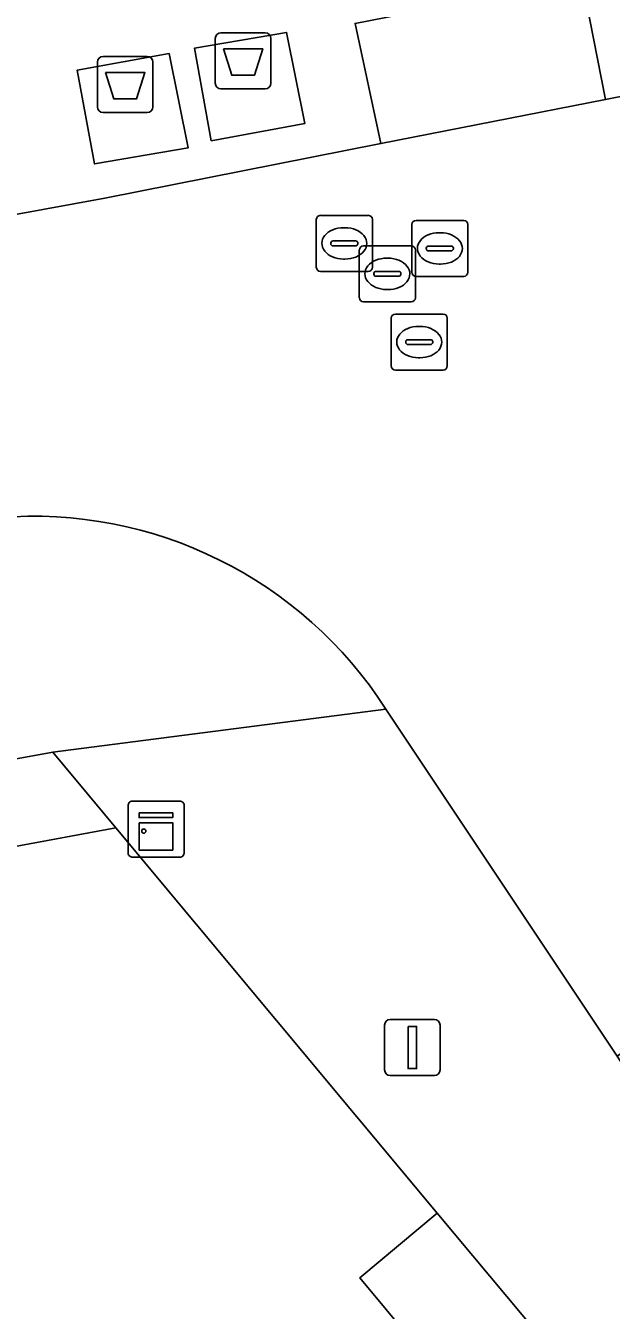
# Model space of a CAD drawing. Extents: x 160377 to 161131, y 383938 to 384853.
# Drawn here: x 160747.87 to 160758.32, y 384495.91 to 384518.82 of the extents above; entities that cross this region are included whole.
import ezdxf

# ---------------------------------------------------------------- set-up
doc = ezdxf.new("R2010")
doc.units = 0
for name, color, linetype in [('IMGEO_Afval_apart_plaats', 7, 'Continuous'), ('IMGEO_Erf', 7, 'Continuous'), ('IMGEO_Groenvoorziening', 7, 'Continuous'), ('IMGEO_Kast', 7, 'Continuous'), ('IMGEO_Lichtmast', 7, 'Continuous'), ('IMGEO_Pand', 7, 'Continuous'), ('IMGEO_Rijbaan_lokaal_open', 7, 'Continuous'), ('IMGEO_Rioolput', 7, 'Continuous'), ('IMGEO_Voetpad_gesloten', 7, 'Continuous'), ('IMGEO_Voetpad_open', 7, 'Continuous')]:
    doc.layers.add(name, color=color, linetype=linetype)

msp = doc.modelspace()

# ---------------------------------------------------------------- linework, layer by layer
at = {"layer": 'IMGEO_Afval_apart_plaats'}
for p, q in [((160751.255, 384517.792), (160751.255, 384518.592)), ((160751.255, 384518.592), (160751.255, 384517.792)), ((160751.355, 384518.692), (160752.145, 384518.692)), ((160752.145, 384518.692), (160751.355, 384518.692)), ((160752.245, 384518.592), (160752.245, 384517.792)), ((160752.245, 384517.792), (160752.245, 384518.592)), ((160749.251, 384518.269), (160750.041, 384518.269)), ((160750.041, 384518.269), (160749.251, 384518.269)), ((160749.151, 384517.369), (160749.151, 384518.169)), ((160749.151, 384518.169), (160749.151, 384517.369)), ((160750.141, 384518.169), (160750.141, 384517.369)), ((160750.141, 384517.369), (160750.141, 384518.169)), ((160752.145, 384517.692), (160751.355, 384517.692)), ((160751.355, 384517.692), (160752.145, 384517.692)), ((160750.041, 384517.269), (160749.251, 384517.269)), ((160749.251, 384517.269), (160750.041, 384517.269))]:
    msp.add_line(p, q, dxfattribs=at)
for points in [[(160751.398, 384518.406), (160752.102, 384518.406), (160751.953, 384517.936), (160751.547, 384517.936), (160751.398, 384518.406)], [(160749.294, 384517.983), (160749.998, 384517.983), (160749.849, 384517.513), (160749.443, 384517.513), (160749.294, 384517.983)]]:
    msp.add_lwpolyline(points, dxfattribs=at)
for centre, start, end in [((160751.355, 384518.592), 90, 180), ((160751.355, 384518.592), 90, 180), ((160752.145, 384518.592), 0, 90), ((160752.145, 384518.592), 360, 90), ((160749.251, 384518.169), 90, 180), ((160749.251, 384518.169), 90, 180), ((160750.041, 384518.169), 0, 90), ((160750.041, 384518.169), 360, 90), ((160751.355, 384517.792), 180, 270), ((160751.355, 384517.792), 180, 270), ((160752.145, 384517.792), 270, 0), ((160752.145, 384517.792), 270, 0), ((160749.251, 384517.369), 180, 270), ((160749.251, 384517.369), 180, 270), ((160750.041, 384517.369), 270, 0), ((160750.041, 384517.369), 270, 0)]:
    msp.add_arc(centre, 0.1, start, end, dxfattribs=at)
at = {"layer": 'IMGEO_Erf'}
for points in [[(160733.41, 384501.572), (160743.969, 384503.506), (160744.111, 384503.532), (160747.441, 384504.142), (160747.616, 384504.174), (160749.48, 384504.514), (160748.356, 384505.867), (160702.23, 384497.471), (160702.513, 384495.915), (160711.376, 384497.537), (160716.884, 384498.546), (160722.393, 384499.555), (160727.901, 384500.564)], [(160753.833, 384496.492), (160755.275, 384494.766), (160758.429, 384490.99), (160758.913, 384490.507), (160762.505, 384486.211), (160766.097, 384481.915), (160769.689, 384477.618), (160773.281, 384473.322), (160776.872, 384469.026), (160780.464, 384464.73), (160784.057, 384460.433), (160787.649, 384456.136), (160791.241, 384451.84), (160795.445, 384446.811), (160796.819, 384447.928), (160755.214, 384497.645)]]:
    msp.add_lwpolyline(points, close=True, dxfattribs=at)
at = {"layer": 'IMGEO_Groenvoorziening'}
msp.add_lwpolyline([(160754.212, 384516.716), (160758.22, 384517.505), (160757.796, 384519.653), (160753.75, 384518.859)], close=True, dxfattribs=at)
at = {"layer": 'IMGEO_Kast'}
for p, q in [((160749.774, 384504.993), (160750.615, 384504.993)), ((160750.615, 384504.993), (160749.774, 384504.993)), ((160749.699, 384504.068), (160749.699, 384504.909)), ((160749.699, 384504.909), (160749.699, 384504.068)), ((160750.699, 384504.918), (160750.699, 384504.077)), ((160750.699, 384504.077), (160750.699, 384504.918)), ((160750.624, 384503.993), (160749.783, 384503.993)), ((160749.783, 384503.993), (160750.624, 384503.993))]:
    msp.add_line(p, q, dxfattribs=at)
for points in [[(160749.894, 384504.783), (160750.494, 384504.783), (160750.494, 384504.698), (160749.894, 384504.698), (160749.894, 384504.783)], [(160749.894, 384504.608), (160750.494, 384504.608), (160750.494, 384504.119), (160749.894, 384504.119), (160749.894, 384504.608)]]:
    msp.add_lwpolyline(points, dxfattribs=at)
msp.add_circle((160749.978, 384504.457), 0.0377, dxfattribs=at)
for centre, start, end in [((160749.777, 384504.915), 92.4484, 184.2845), ((160749.777, 384504.915), 92.4484, 184.2845), ((160750.621, 384504.915), 2.4484, 94.2845), ((160750.621, 384504.915), 2.4484, 94.2845), ((160749.777, 384504.071), 182.4484, 274.2845), ((160749.777, 384504.071), 182.4484, 274.2845), ((160750.621, 384504.071), 272.4484, 4.2845), ((160750.621, 384504.071), 272.4484, 4.2845)]:
    msp.add_arc(centre, 0.0779, start, end, dxfattribs=at)
at = {"layer": 'IMGEO_Lichtmast'}
for p, q in [((160754.376, 384501.099), (160755.166, 384501.099)), ((160755.166, 384501.099), (160754.376, 384501.099)), ((160754.276, 384500.199), (160754.276, 384500.999)), ((160754.276, 384500.999), (160754.276, 384500.199)), ((160755.266, 384500.999), (160755.266, 384500.199)), ((160755.266, 384500.199), (160755.266, 384500.999)), ((160755.166, 384500.099), (160754.376, 384500.099)), ((160754.376, 384500.099), (160755.166, 384500.099))]:
    msp.add_line(p, q, dxfattribs=at)
msp.add_lwpolyline([(160754.696, 384500.974), (160754.846, 384500.974), (160754.846, 384500.224), (160754.696, 384500.224), (160754.696, 384500.974)], dxfattribs=at)
for centre, start, end in [((160754.376, 384500.999), 90, 180), ((160754.376, 384500.999), 90, 180), ((160755.166, 384500.999), 0, 90), ((160755.166, 384500.999), 360, 90), ((160754.376, 384500.199), 180, 270), ((160754.376, 384500.199), 180, 270), ((160755.166, 384500.199), 270, 0), ((160755.166, 384500.199), 270, 0)]:
    msp.add_arc(centre, 0.1, start, end, dxfattribs=at)
at = {"layer": 'IMGEO_Pand'}
msp.add_lwpolyline([(160749.48, 384504.514), (160747.616, 384504.174), (160747.441, 384504.142), (160744.111, 384503.532), (160743.969, 384503.506), (160733.41, 384501.572), (160733.696, 384500), (160735.181, 384491.847), (160744.603, 384493.576), (160748.367, 384489.058), (160755.275, 384494.766), (160753.833, 384496.492), (160755.214, 384497.645)], close=True, dxfattribs=at)
at = {"layer": 'IMGEO_Rijbaan_lokaal_open'}
for points in [[(160764.851, 384513.492), (160765.465, 384513.637), (160764.445, 384518.726), (160763.616, 384518.568), (160758.22, 384517.505), (160754.212, 384516.716), (160749.281, 384515.741), (160745.402, 384515.035), (160743.248, 384514.579), (160744.272, 384509.456), (160746.747, 384509.966)], [(160754.298, 384506.633), (160758.427, 384500.442), (160761.886, 384502.765), (160760.669, 384505.499)]]:
    msp.add_lwpolyline(points, dxfattribs=at)
msp.add_arc((160748.005, 384502.594), 7.478, 32.6927, 94.6763, dxfattribs=at)
at = {"layer": 'IMGEO_Rioolput'}
for p, q in [((160753.057, 384514.511), (160753.057, 384515.363)), ((160753.132, 384515.437), (160753.984, 384515.437)), ((160754.058, 384515.363), (160754.058, 384514.511)), ((160754.762, 384514.421), (160754.762, 384515.273)), ((160754.837, 384515.347), (160755.689, 384515.347)), ((160755.763, 384515.273), (160755.763, 384514.421)), ((160753.545, 384515.217), (160753.57, 384515.217)), ((160755.25, 384515.127), (160755.275, 384515.127)), ((160753.316, 384514.931), (160753.316, 384514.943)), ((160753.754, 384514.894), (160753.356, 384514.894)), ((160753.359, 384514.98), (160753.757, 384514.98)), ((160753.8, 384514.943), (160753.8, 384514.931)), ((160753.825, 384513.968), (160753.825, 384514.82)), ((160753.9, 384514.894), (160754.752, 384514.894)), ((160754.826, 384514.82), (160754.826, 384513.968)), ((160755.021, 384514.841), (160755.021, 384514.853)), ((160755.064, 384514.89), (160755.462, 384514.89)), ((160755.505, 384514.853), (160755.505, 384514.841)), ((160753.568, 384514.657), (160753.543, 384514.657)), ((160754.313, 384514.674), (160754.338, 384514.674)), ((160755.459, 384514.804), (160755.061, 384514.804)), ((160753.984, 384514.437), (160753.132, 384514.437)), ((160754.084, 384514.388), (160754.084, 384514.4)), ((160754.522, 384514.351), (160754.124, 384514.351)), ((160754.127, 384514.437), (160754.525, 384514.437)), ((160754.568, 384514.4), (160754.568, 384514.388)), ((160755.273, 384514.567), (160755.248, 384514.567)), ((160755.689, 384514.347), (160754.837, 384514.347)), ((160754.752, 384513.894), (160753.9, 384513.894)), ((160754.336, 384514.114), (160754.311, 384514.114)), ((160754.469, 384513.677), (160755.321, 384513.677)), ((160754.394, 384512.751), (160754.394, 384513.603)), ((160754.882, 384513.457), (160754.907, 384513.457)), ((160755.395, 384513.603), (160755.395, 384512.751)), ((160754.696, 384513.22), (160755.094, 384513.22)), ((160754.653, 384513.171), (160754.653, 384513.183)), ((160755.091, 384513.134), (160754.693, 384513.134)), ((160755.137, 384513.183), (160755.137, 384513.171)), ((160754.905, 384512.897), (160754.88, 384512.897)), ((160755.321, 384512.677), (160754.469, 384512.677))]:
    msp.add_line(p, q, dxfattribs=at)
for points in [[(160753.057, 384514.511), (160753.057, 384515.363)], [(160753.132, 384515.437), (160753.984, 384515.437)], [(160754.058, 384515.363), (160754.058, 384514.511)], [(160754.762, 384514.421), (160754.762, 384515.273)], [(160754.837, 384515.347), (160755.689, 384515.347)], [(160755.763, 384515.273), (160755.763, 384514.421)], [(160753.825, 384513.968), (160753.825, 384514.82)], [(160753.9, 384514.894), (160754.752, 384514.894)], [(160754.826, 384514.82), (160754.826, 384513.968)], [(160753.984, 384514.437), (160753.132, 384514.437)], [(160755.689, 384514.347), (160754.837, 384514.347)], [(160754.752, 384513.894), (160753.9, 384513.894)], [(160754.469, 384513.677), (160755.321, 384513.677)], [(160754.394, 384512.751), (160754.394, 384513.603)], [(160755.395, 384513.603), (160755.395, 384512.751)], [(160755.321, 384512.677), (160754.469, 384512.677)]]:
    msp.add_lwpolyline(points, dxfattribs=at)
for centre, radius, start, end in [((160753.134, 384515.361), 0.0765, 91.552, 178.448), ((160753.134, 384515.361), 0.0765, 91.552, 178.448), ((160753.982, 384515.361), 0.0765, 1.552, 88.448), ((160753.982, 384515.361), 0.0765, 1.552, 88.448), ((160754.839, 384515.271), 0.0765, 91.552, 178.448), ((160754.839, 384515.271), 0.0765, 91.552, 178.448), ((160755.687, 384515.271), 0.0765, 1.552, 88.448), ((160755.687, 384515.271), 0.0765, 1.552, 88.448), ((160753.356, 384514.94), 0.0403, 85.8775, 175.7526), ((160753.353, 384514.93), 0.0366, 178.938, 274.7102), ((160753.757, 384514.937), 0.043, 264.8664, 352.4533), ((160753.761, 384514.942), 0.0386, 1.7309, 96.639), ((160753.902, 384514.818), 0.0765, 91.552, 178.448), ((160753.902, 384514.818), 0.0765, 91.552, 178.448), ((160754.75, 384514.818), 0.0765, 1.552, 88.448), ((160754.75, 384514.818), 0.0765, 1.552, 88.448), ((160755.061, 384514.85), 0.0403, 85.8775, 175.7526), ((160755.058, 384514.84), 0.0366, 178.938, 274.7102), ((160755.462, 384514.847), 0.043, 264.8664, 352.4533), ((160755.466, 384514.852), 0.0386, 1.7309, 96.639), ((160753.134, 384514.513), 0.0765, 181.552, 268.448), ((160753.134, 384514.513), 0.0765, 181.552, 268.448), ((160753.982, 384514.513), 0.0765, 271.552, 358.448), ((160753.982, 384514.513), 0.0765, 271.552, 358.448), ((160754.124, 384514.397), 0.0403, 85.8775, 175.7526), ((160754.121, 384514.387), 0.0366, 178.938, 274.7102), ((160754.525, 384514.394), 0.043, 264.8664, 352.4533), ((160754.529, 384514.399), 0.0386, 1.7309, 96.639), ((160754.839, 384514.423), 0.0765, 181.552, 268.448), ((160754.839, 384514.423), 0.0765, 181.552, 268.448), ((160755.687, 384514.423), 0.0765, 271.552, 358.448), ((160755.687, 384514.423), 0.0765, 271.552, 358.448), ((160753.902, 384513.97), 0.0765, 181.552, 268.448), ((160753.902, 384513.97), 0.0765, 181.552, 268.448), ((160754.75, 384513.97), 0.0765, 271.552, 358.448), ((160754.75, 384513.97), 0.0765, 271.552, 358.448), ((160754.471, 384513.601), 0.0765, 91.552, 178.448), ((160754.471, 384513.601), 0.0765, 91.552, 178.448), ((160755.319, 384513.601), 0.0765, 1.552, 88.448), ((160755.319, 384513.601), 0.0765, 1.552, 88.448), ((160754.693, 384513.18), 0.0403, 85.8775, 175.7526), ((160755.098, 384513.182), 0.0386, 1.7309, 96.639), ((160754.69, 384513.17), 0.0366, 178.938, 274.7102), ((160755.094, 384513.177), 0.043, 264.8664, 352.4533), ((160754.471, 384512.753), 0.0765, 181.552, 268.448), ((160754.471, 384512.753), 0.0765, 181.552, 268.448), ((160755.319, 384512.753), 0.0765, 271.552, 358.448), ((160755.319, 384512.753), 0.0765, 271.552, 358.448)]:
    msp.add_arc(centre, radius, start, end, dxfattribs=at)
for centre, major_axis, ratio, start_param, end_param in [((160753.544, 384514.937), (-0.387, 0.002), 0.722429, 4.712389, 7.853982), ((160753.569, 384514.937), (-0.39, 0.002), 0.717154, 1.570796, 4.712389), ((160755.249, 384514.847), (-0.387, 0.002), 0.722429, 4.712389, 7.853982), ((160755.274, 384514.847), (-0.39, 0.002), 0.717154, 1.570796, 4.712389), ((160754.312, 384514.394), (-0.387, 0.002), 0.722429, 4.712389, 7.853982), ((160754.337, 384514.394), (-0.39, 0.002), 0.717154, 1.570796, 4.712389), ((160754.881, 384513.177), (-0.387, 0.002), 0.722429, 4.712389, 7.853982), ((160754.906, 384513.177), (-0.39, 0.002), 0.717154, 1.570796, 4.712389)]:
    msp.add_ellipse(centre, major_axis=major_axis, ratio=ratio, start_param=start_param, end_param=end_param, dxfattribs=at)
at = {"layer": 'IMGEO_Voetpad_gesloten'}
for points in [[(160752.851, 384517.072), (160752.526, 384518.699), (160750.881, 384518.416), (160751.183, 384516.768)], [(160750.768, 384516.64), (160750.433, 384518.321), (160748.791, 384518.027), (160749.098, 384516.353)]]:
    msp.add_lwpolyline(points, close=True, dxfattribs=at)
at = {"layer": 'IMGEO_Voetpad_open'}
for points in [[(160740.136, 384515.916), (160740.223, 384516.191), (160745.019, 384517.129), (160745.402, 384515.035), (160749.281, 384515.741), (160754.212, 384516.716), (160753.75, 384518.859), (160757.796, 384519.653), (160758.22, 384517.505), (160763.616, 384518.568), (160763.18, 384520.71), (160771.072, 384522.24), (160771.211, 384522.018)], [(160748.356, 384505.867), (160754.298, 384506.633)], [(160754.298, 384506.633), (160748.356, 384505.867), (160749.48, 384504.514), (160755.214, 384497.645), (160796.819, 384447.928), (160803.081, 384442.184), (160803.711, 384442.716), (160807.612, 384438.122), (160806.084, 384436.845), (160807.803, 384434.788), (160848.557, 384386.056), (160851.673, 384388.488), (160851.262, 384388.998), (160850.365, 384390.09), (160848.924, 384391.675), (160848.692, 384391.913), (160848.239, 384392.059), (160846.511, 384392.275)], [(160758.708, 384500.007), (160758.427, 384500.442), (160754.298, 384506.633)], [(160675.404, 384486.813), (160675.535, 384486.616), (160675.88, 384486.183), (160676.022, 384486.022), (160679.533, 384487.97), (160687.518, 384494.794), (160700.75, 384497.202), (160702.23, 384497.471), (160748.356, 384505.867)]]:
    msp.add_lwpolyline(points, dxfattribs=at)
for points in [[(160750.881, 384518.416), (160752.526, 384518.699), (160752.851, 384517.072), (160751.183, 384516.768)], [(160748.791, 384518.027), (160750.433, 384518.321), (160750.768, 384516.64), (160749.098, 384516.353)]]:
    msp.add_lwpolyline(points, close=True, dxfattribs=at)
msp.add_arc((160748.005, 384502.594), 7.478, 32.6927, 94.6763, dxfattribs=at)

doc.saveas('drawing.dxf')
